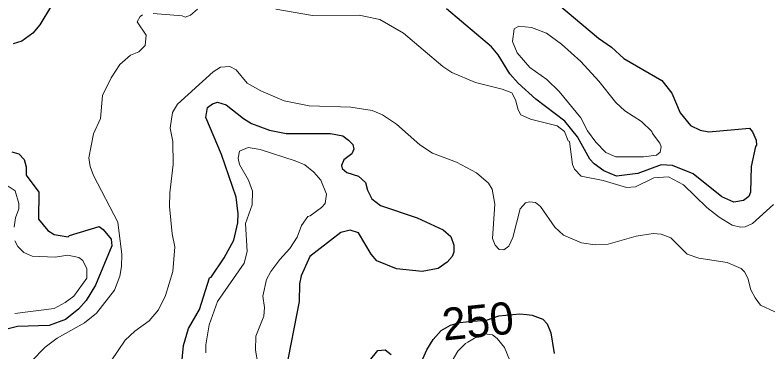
# Model space of a CAD drawing. Extents: x 763.2 to 816.8, y 7896.5 to 7952.7.
# Drawn here: x 782.642 to 786.395, y 7899.689 to 7901.365 of the extents above; entities that cross this region are included whole.
import ezdxf
from ezdxf.enums import TextEntityAlignment as Align

# ---------------------------------------------------------------- set-up
doc = ezdxf.new("R2010")
doc.units = 0
doc.header["$LTSCALE"] = 0.064
doc.layers.add('1', color=7, linetype='Continuous', lineweight=25)
doc.layers.add('2', color=7, linetype='Continuous', lineweight=13)
doc.layers.add('61', color=7, linetype='Continuous')

msp = doc.modelspace()

# ---------------------------------------------------------------- linework, layer by layer
at = {"layer": '1'}
for points in [[(785.3077, 7901.4527), (785.5465, 7901.249), (785.6121, 7901.2054), (785.6738, 7901.1487), (785.8629, 7901.04), (785.9122, 7900.9758), (785.9538, 7900.8776), (786.0049, 7900.8153), (786.0526, 7900.7929), (786.0968, 7900.7844), (786.2985, 7900.8017), (786.3132, 7900.7836), (786.3318, 7900.7417), (786.3341, 7900.7179), (786.3279, 7900.7112), (786.3063, 7900.6111), (786.3029, 7900.4837), (786.295, 7900.4629), (786.2685, 7900.4427), (786.2204, 7900.4339), (786.1608, 7900.4603), (786.0178, 7900.5751), (785.9152, 7900.6166), (785.8586, 7900.6197), (785.7426, 7900.5768), (785.6368, 7900.5637), (785.5734, 7900.5899), (785.5248, 7900.6245), (785.504, 7900.6487), (785.4418, 7900.7597), (785.3787, 7900.8376), (785.2347, 7900.9459), (785.1475, 7901.0262), (785.1062, 7901.0726), (785.0474, 7901.1673), (785.014, 7901.2073), (784.7895, 7901.3958)], [(782.824, 7901.4121), (782.7658, 7901.3169), (782.7301, 7901.2741), (782.6758, 7901.2341), (782.6324, 7901.2218)], [(783.5604, 7899.8993), (783.6101, 7900.0569), (783.6182, 7900.0609), (783.683, 7900.1576), (783.7316, 7900.2454), (783.7509, 7900.3309), (783.7522, 7900.3752), (783.7423, 7900.4581), (783.6702, 7900.6709), (783.5916, 7900.8551), (783.6008, 7900.9045), (783.626, 7900.9239), (783.6505, 7900.9321), (783.6939, 7900.9186), (783.7794, 7900.8497), (783.8199, 7900.8248), (783.9087, 7900.7921), (783.9924, 7900.7762), (784.2126, 7900.7763), (784.2734, 7900.7645), (784.3017, 7900.7425), (784.3239, 7900.7202), (784.3286, 7900.6973), (784.3185, 7900.6752), (784.2785, 7900.6445), (784.2673, 7900.6159), (784.2713, 7900.6016), (784.2933, 7900.5823), (784.3513, 7900.5635), (784.3877, 7900.5317), (784.3968, 7900.4935), (784.4188, 7900.4503), (784.4624, 7900.4181), (784.6433, 7900.3567), (784.774, 7900.2965), (784.8116, 7900.2639), (784.8271, 7900.2206), (784.8269, 7900.1848), (784.8178, 7900.1635), (784.7927, 7900.1353), (784.7492, 7900.1038), (784.6696, 7900.0892), (784.5414, 7900.1024), (784.4434, 7900.1416), (784.4143, 7900.1754), (784.3513, 7900.282), (784.3106, 7900.2946), (784.2646, 7900.2825), (784.1097, 7900.1636), (784.066, 7900.0677), (784.0583, 7900.0275), (784.0563, 7899.9405), (783.9888, 7899.5921)], [(782.627, 7900.6841), (782.6607, 7900.6751), (782.6876, 7900.6455), (782.6971, 7900.6093), (782.698, 7900.5685), (782.7611, 7900.4835), (782.7597, 7900.3502), (782.8062, 7900.2927), (782.8367, 7900.2725), (782.9068, 7900.262), (782.9135, 7900.2689), (783.0615, 7900.3124), (783.0815, 7900.2983), (783.1199, 7900.2502), (783.1243, 7900.2175), (783.0427, 7900.0209), (782.9968, 7899.9441), (782.9587, 7899.9022), (782.8928, 7899.8502), (782.8124, 7899.8198), (782.6547, 7899.8162), (782.6016, 7899.802)], [(783.4186, 7899.5742), (783.4504, 7899.5983), (783.473, 7899.6348), (783.4814, 7899.721), (783.5054, 7899.8048), (783.5604, 7899.8993)], [(784.6477, 7899.5988), (784.6929, 7899.6987), (784.7239, 7899.7506), (784.7644, 7899.796), (784.8098, 7899.8227), (784.8559, 7899.8347), (784.9198, 7899.8423), (784.9887, 7899.8473), (785.0512, 7899.8682), (785.1549, 7899.8783), (785.1897, 7899.8745), (785.2171, 7899.8712), (785.2697, 7899.8518), (785.2914, 7899.8292), (785.3091, 7899.7844), (785.3254, 7899.6806)], [(784.4067, 7899.6454), (784.4485, 7899.6964), (784.4853, 7899.6993), (784.5147, 7899.6765)]]:
    msp.add_lwpolyline(points, dxfattribs=at)
at = {"layer": '2'}
for points in [[(783.5501, 7901.3942), (783.5151, 7901.3645), (783.489, 7901.3547), (783.4736, 7901.3612), (783.3291, 7901.3726)], [(786.4188, 7900.4232), (786.3135, 7900.3278), (786.2769, 7900.3105), (786.2538, 7900.3095), (786.2121, 7900.3203), (786.1475, 7900.3596), (786.0868, 7900.4076), (785.9694, 7900.5196), (785.8952, 7900.5606), (785.8227, 7900.5557), (785.7304, 7900.5099), (785.6859, 7900.5067), (785.5694, 7900.5413), (785.4605, 7900.5627), (785.4273, 7900.5987), (785.4176, 7900.621), (785.4024, 7900.7357), (785.396, 7900.7392), (785.3772, 7900.7863), (785.3415, 7900.8137), (785.2089, 7900.8473), (785.1608, 7900.8689), (785.1465, 7900.8938), (785.1342, 7900.9427), (785.115, 7900.9772), (785.0679, 7900.996), (784.9348, 7901.0301), (784.8168, 7901.0789), (784.7723, 7901.1083), (784.5758, 7901.274), (784.4578, 7901.3419), (784.3554, 7901.3641), (784.1233, 7901.3629), (783.9413, 7901.3938)], [(783.2769, 7901.3651), (783.2644, 7901.3579), (783.2496, 7901.3306), (783.2954, 7901.265), (783.2898, 7901.2134), (783.2592, 7901.1818), (783.2168, 7901.1656), (783.1638, 7901.119), (783.1214, 7901.0522), (783.0769, 7900.9639)], [(783.1213, 7899.6442), (783.1908, 7899.7474), (783.2385, 7899.7923), (783.3092, 7899.8432), (783.3567, 7899.899), (783.3906, 7899.9702), (783.427, 7900.0899), (783.437, 7900.2113), (783.4238, 7900.2773), (783.4107, 7900.4131), (783.412, 7900.4811), (783.4287, 7900.621), (783.4269, 7900.736), (783.4141, 7900.8025), (783.4264, 7900.8796), (783.4511, 7900.9218), (783.6281, 7901.0822), (783.6656, 7901.1057), (783.7123, 7901.1081), (783.7432, 7901.0922), (783.7974, 7901.0259), (783.8656, 7900.9875), (783.9824, 7900.9382), (784.1065, 7900.9139), (784.3145, 7900.9059), (784.4207, 7900.8907), (784.4723, 7900.8681), (784.5413, 7900.8221), (784.6576, 7900.7192), (784.72, 7900.6772), (784.8404, 7900.6331), (784.9396, 7900.5801), (785, 7900.5278), (785.0181, 7900.499), (785.0311, 7900.4233), (785.0196, 7900.2533), (785.0327, 7900.2193), (785.053, 7900.1991), (785.0752, 7900.1963), (785.0999, 7900.215), (785.12, 7900.2576), (785.1575, 7900.4007), (785.1835, 7900.4305), (785.2035, 7900.4357), (785.2326, 7900.4324), (785.2582, 7900.4125), (785.3302, 7900.3095), (785.3723, 7900.2705), (785.4623, 7900.232), (785.5306, 7900.2223), (785.5949, 7900.2254), (785.7345, 7900.265), (785.8193, 7900.278), (785.8593, 7900.2747), (785.9065, 7900.2574), (785.9876, 7900.1748), (786.0462, 7900.1557), (786.1873, 7900.1337), (786.2569, 7900.1039), (786.2735, 7900.087), (786.2901, 7900.0557), (786.3059, 7899.9985), (786.3261, 7899.9578), (786.3536, 7899.9222), (786.4246, 7899.8881)], [(783.0769, 7900.9639), (783.0672, 7900.8499), (783.0328, 7900.7736), (783.0098, 7900.6546), (783.0165, 7900.6112), (783.0324, 7900.5665)], [(783.851, 7899.6316), (783.8397, 7899.698), (783.8413, 7899.7675), (783.8807, 7899.8663), (783.8839, 7899.9102), (783.8757, 7899.9659), (783.8936, 7900.049), (783.9148, 7900.0886), (783.96, 7900.1488), (784.0108, 7900.2031), (784.0462, 7900.2596), (784.0679, 7900.3186), (784.0993, 7900.3631), (784.1121, 7900.3657), (784.1685, 7900.4074), (784.1858, 7900.428), (784.193, 7900.474), (784.1648, 7900.5427), (784.1304, 7900.5838), (784.0841, 7900.6192), (784.0371, 7900.6402), (783.8623, 7900.6968), (783.8024, 7900.7052), (783.759, 7900.6882), (783.7525, 7900.6527), (783.7592, 7900.6207), (783.805, 7900.5429), (783.8247, 7900.4895), (783.823, 7900.4212), (783.7901, 7900.3276), (783.7984, 7900.1885), (783.7825, 7900.13), (783.6504, 7899.9406), (783.6081, 7899.8236), (783.5915, 7899.7236), (783.5913, 7899.6851)], [(783.0324, 7900.5665), (783.1542, 7900.335), (783.1739, 7900.1739), (783.1725, 7900.1146), (783.1638, 7900.0655), (783.1373, 7899.9966), (783.0469, 7899.8817), (782.9878, 7899.8331), (782.8519, 7899.7572), (782.7922, 7899.7124), (782.7237, 7899.6438)], [(782.6082, 7900.5133), (782.6427, 7900.49), (782.6606, 7900.4282), (782.6611, 7900.4015), (782.6448, 7900.3554), (782.6383, 7900.3094)], [(782.6414, 7900.2412), (782.6554, 7900.2139), (782.6861, 7900.1832), (782.7268, 7900.1649), (782.8413, 7900.1599), (782.9051, 7900.1696), (782.9597, 7900.1583), (782.9798, 7900.1431), (782.9995, 7900.1029), (782.9997, 7900.0557), (782.9351, 7899.9657), (782.8925, 7899.935), (782.8368, 7899.9058), (782.6415, 7899.8804)], [(785.1061, 7899.6467), (785.0787, 7899.7112), (785.043, 7899.7557), (785.019, 7899.7734), (784.9795, 7899.7784), (784.9299, 7899.7582), (784.897, 7899.738), (784.8841, 7899.731), (784.8459, 7899.6927), (784.6608, 7899.3754)]]:
    msp.add_lwpolyline(points, dxfattribs=at)
msp.add_lwpolyline([(785.4596, 7901.1332), (785.3626, 7901.2196), (785.2882, 7901.2752), (785.2125, 7901.3027), (785.1505, 7901.3103), (785.1263, 7901.2962), (785.1183, 7901.2337), (785.1412, 7901.1772), (785.2045, 7901.1039), (785.2896, 7901.0438), (785.3513, 7900.9852), (785.4596, 7900.8537), (785.4929, 7900.7894), (785.5328, 7900.7329), (785.5839, 7900.6805), (785.6326, 7900.6596), (785.7716, 7900.6594), (785.8351, 7900.6675), (785.8538, 7900.6824), (785.859, 7900.7096), (785.8526, 7900.7278), (785.8153, 7900.7749), (785.8127, 7900.7862), (785.7607, 7900.8353), (785.6787, 7900.8879), (785.6331, 7900.9301), (785.5482, 7901.0364)], close=True, dxfattribs=at)

# ---------------------------------------------------------------- texts
at = {"layer": '61'}
msp.add_text('250', height=0.16, rotation=5.887, dxfattribs=at).set_placement((784.9541, 7899.7633), align=Align.CENTER)

doc.saveas('drawing.dxf')
